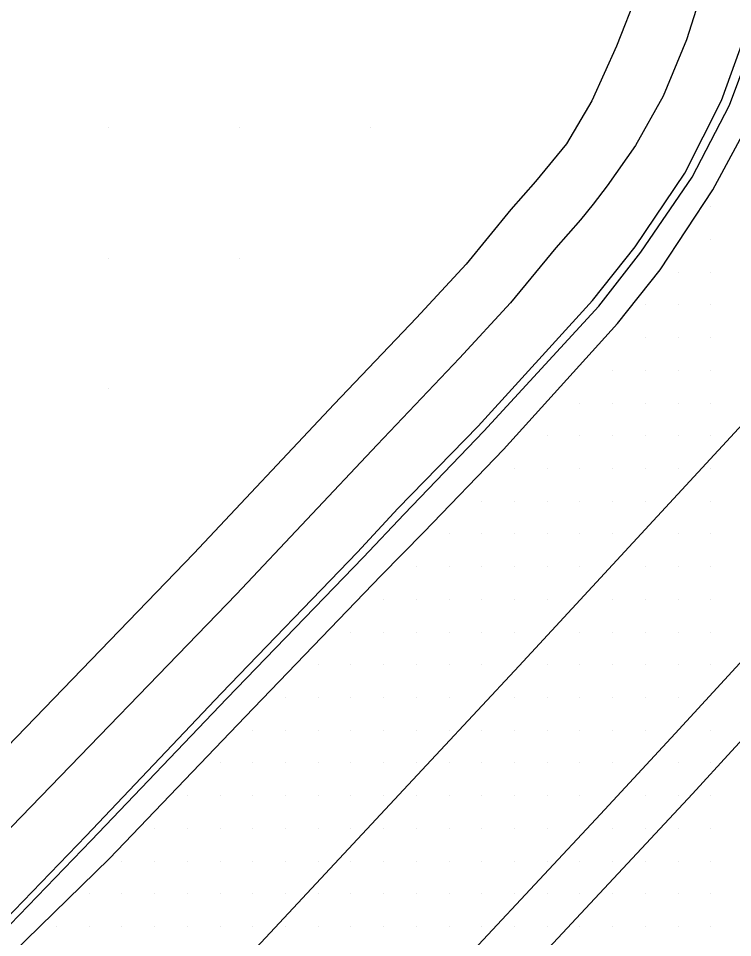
# Model space of a CAD drawing. Extents: x 1762120 to 1766775, y 709485 to 712965.
# Drawn here: x 1766058.3 to 1766112.9, y 709922.9 to 709993.1 of the extents above; entities that cross this region are included whole.
import ezdxf

# ---------------------------------------------------------------- set-up
doc = ezdxf.new("R2010")
doc.units = 0
for name, color, linetype in [('Exist DTM Drainline', 7, 'Continuous'), ('Exist DTM QL2 LIDAR Elevation Point', 7, 'Continuous'), ('Exist DTM Scan Elevation Point', 7, 'Continuous'), ('Exist Roads Curbs', 7, 'Continuous'), ('Exist Roads EOP', 7, 'Continuous'), ('Exist Roads EOT', 7, 'Continuous'), ('PH Exist DTM Breakline', 7, 'Continuous')]:
    doc.layers.add(name, color=color, linetype=linetype)

msp = doc.modelspace()

# ---------------------------------------------------------------- linework, layer by layer
at = {"layer": 'Exist DTM Drainline'}
for points in [[(1766087.829, 709955.25), (1766093.913, 709961.59), (1766102.691, 709971.151), (1766105.911, 709975.288), (1766109.821, 709980.998), (1766112.681, 709986.522), (1766114.889, 709992.457), (1766117.019, 710000.17), (1766117.987, 710006.806), (1766118.097, 710010.421), (1766117.64, 710015.284), (1766116.91, 710019.715), (1766115.847, 710023.579), (1766114.56, 710027.366), (1766113.53, 710030.57), (1766112.106, 710034.327), (1766110.288, 710037.89), (1766108.331, 710041.386), (1766105.183, 710046.42), (1766102.711, 710049.565), (1766100.855, 710051.555)], [(1766087.829, 709955.25), (1766084.678, 709951.949), (1766074.26, 709941.158), (1766063.913, 709930.322), (1766057.701, 709923.91)]]:
    msp.add_lwpolyline(points, dxfattribs=at)
at = {"layer": 'Exist DTM QL2 LIDAR Elevation Point'}
for p, q in [((1766065.251, 709984.83), (1766065.251, 709984.83)), ((1766075.253, 709984.83), (1766075.253, 709984.83)), ((1766085.254, 709984.83), (1766085.254, 709984.83)), ((1766065.251, 709974.828), (1766065.251, 709974.828)), ((1766075.253, 709974.828), (1766075.253, 709974.828)), ((1766065.251, 709964.827), (1766065.251, 709964.827))]:
    msp.add_line(p, q, dxfattribs=at)
at = {"layer": 'Exist DTM Scan Elevation Point'}
for p, q in [((1766111.25, 709978.75), (1766111.25, 709978.75)), ((1766111.25, 709976.25), (1766111.25, 709976.25)), ((1766108.75, 709973.75), (1766108.75, 709973.75)), ((1766111.25, 709973.75), (1766111.25, 709973.75)), ((1766106.25, 709971.25), (1766106.25, 709971.25)), ((1766108.75, 709971.25), (1766108.75, 709971.25)), ((1766111.25, 709971.25), (1766111.25, 709971.25)), ((1766106.25, 709968.75), (1766106.25, 709968.75)), ((1766108.75, 709968.75), (1766108.75, 709968.75)), ((1766111.25, 709968.75), (1766111.25, 709968.75)), ((1766103.75, 709966.25), (1766103.75, 709966.25)), ((1766106.25, 709966.25), (1766106.25, 709966.25)), ((1766108.75, 709966.25), (1766108.75, 709966.25)), ((1766111.25, 709966.25), (1766111.25, 709966.25)), ((1766101.25, 709963.75), (1766101.25, 709963.75)), ((1766103.75, 709963.75), (1766103.75, 709963.75)), ((1766106.25, 709963.75), (1766106.25, 709963.75)), ((1766108.75, 709963.75), (1766108.75, 709963.75)), ((1766111.25, 709963.75), (1766111.25, 709963.75)), ((1766098.75, 709961.25), (1766098.75, 709961.25)), ((1766101.25, 709961.25), (1766101.25, 709961.25)), ((1766103.75, 709961.25), (1766103.75, 709961.25)), ((1766106.25, 709961.25), (1766106.25, 709961.25)), ((1766108.75, 709961.25), (1766108.75, 709961.25)), ((1766111.25, 709961.25), (1766111.25, 709961.25)), ((1766096.25, 709958.75), (1766096.25, 709958.75)), ((1766098.75, 709958.75), (1766098.75, 709958.75)), ((1766101.25, 709958.75), (1766101.25, 709958.75)), ((1766103.75, 709958.75), (1766103.75, 709958.75)), ((1766106.25, 709958.75), (1766106.25, 709958.75)), ((1766108.75, 709958.75), (1766108.75, 709958.75)), ((1766111.25, 709958.75), (1766111.25, 709958.75)), ((1766093.75, 709956.25), (1766093.75, 709956.25)), ((1766096.25, 709956.25), (1766096.25, 709956.25)), ((1766098.75, 709956.25), (1766098.75, 709956.25)), ((1766101.25, 709956.25), (1766101.25, 709956.25)), ((1766103.75, 709956.25), (1766103.75, 709956.25)), ((1766106.25, 709956.25), (1766106.25, 709956.25)), ((1766111.25, 709956.25), (1766111.25, 709956.25)), ((1766091.25, 709953.75), (1766091.25, 709953.75)), ((1766093.75, 709953.75), (1766093.75, 709953.75)), ((1766096.25, 709953.75), (1766096.25, 709953.75)), ((1766098.75, 709953.75), (1766098.75, 709953.75)), ((1766101.25, 709953.75), (1766101.25, 709953.75)), ((1766103.75, 709953.75), (1766103.75, 709953.75)), ((1766108.75, 709953.75), (1766108.75, 709953.75)), ((1766111.25, 709953.75), (1766111.25, 709953.75)), ((1766088.75, 709951.25), (1766088.75, 709951.25)), ((1766091.25, 709951.25), (1766091.25, 709951.25)), ((1766093.75, 709951.25), (1766093.75, 709951.25)), ((1766096.25, 709951.25), (1766096.25, 709951.25)), ((1766098.75, 709951.25), (1766098.75, 709951.25)), ((1766101.25, 709951.25), (1766101.25, 709951.25)), ((1766106.25, 709951.25), (1766106.25, 709951.25)), ((1766108.75, 709951.25), (1766108.75, 709951.25)), ((1766111.25, 709951.25), (1766111.25, 709951.25)), ((1766086.25, 709948.75), (1766086.25, 709948.75)), ((1766088.75, 709948.75), (1766088.75, 709948.75)), ((1766091.25, 709948.75), (1766091.25, 709948.75)), ((1766093.75, 709948.75), (1766093.75, 709948.75)), ((1766096.25, 709948.75), (1766096.25, 709948.75)), ((1766098.75, 709948.75), (1766098.75, 709948.75)), ((1766103.75, 709948.75), (1766103.75, 709948.75)), ((1766106.25, 709948.75), (1766106.25, 709948.75)), ((1766108.75, 709948.75), (1766108.75, 709948.75)), ((1766111.25, 709948.75), (1766111.25, 709948.75)), ((1766083.75, 709946.25), (1766083.75, 709946.25)), ((1766086.25, 709946.25), (1766086.25, 709946.25)), ((1766088.75, 709946.25), (1766088.75, 709946.25)), ((1766091.25, 709946.25), (1766091.25, 709946.25)), ((1766093.75, 709946.25), (1766093.75, 709946.25)), ((1766096.25, 709946.25), (1766096.25, 709946.25)), ((1766101.25, 709946.25), (1766101.25, 709946.25)), ((1766103.75, 709946.25), (1766103.75, 709946.25)), ((1766106.25, 709946.25), (1766106.25, 709946.25)), ((1766108.75, 709946.25), (1766108.75, 709946.25)), ((1766111.25, 709946.25), (1766111.25, 709946.25)), ((1766081.25, 709943.75), (1766081.25, 709943.75)), ((1766083.75, 709943.75), (1766083.75, 709943.75)), ((1766086.25, 709943.75), (1766086.25, 709943.75)), ((1766088.75, 709943.75), (1766088.75, 709943.75)), ((1766091.25, 709943.75), (1766091.25, 709943.75)), ((1766093.75, 709943.75), (1766093.75, 709943.75)), ((1766098.75, 709943.75), (1766098.75, 709943.75)), ((1766101.25, 709943.75), (1766101.25, 709943.75)), ((1766103.75, 709943.75), (1766103.75, 709943.75)), ((1766106.25, 709943.75), (1766106.25, 709943.75)), ((1766108.75, 709943.75), (1766108.75, 709943.75)), ((1766111.25, 709943.75), (1766111.25, 709943.75)), ((1766078.75, 709941.25), (1766078.75, 709941.25)), ((1766081.25, 709941.25), (1766081.25, 709941.25)), ((1766083.75, 709941.25), (1766083.75, 709941.25)), ((1766086.25, 709941.25), (1766086.25, 709941.25)), ((1766088.75, 709941.25), (1766088.75, 709941.25)), ((1766091.25, 709941.25), (1766091.25, 709941.25)), ((1766096.25, 709941.25), (1766096.25, 709941.25)), ((1766098.75, 709941.25), (1766098.75, 709941.25)), ((1766101.25, 709941.25), (1766101.25, 709941.25)), ((1766103.75, 709941.25), (1766103.75, 709941.25)), ((1766106.25, 709941.25), (1766106.25, 709941.25)), ((1766108.75, 709941.25), (1766108.75, 709941.25)), ((1766076.25, 709938.75), (1766076.25, 709938.75)), ((1766078.75, 709938.75), (1766078.75, 709938.75)), ((1766081.25, 709938.75), (1766081.25, 709938.75)), ((1766083.75, 709938.75), (1766083.75, 709938.75)), ((1766086.25, 709938.75), (1766086.25, 709938.75)), ((1766088.75, 709938.75), (1766088.75, 709938.75)), ((1766091.25, 709938.75), (1766091.25, 709938.75)), ((1766093.75, 709938.75), (1766093.75, 709938.75)), ((1766096.25, 709938.75), (1766096.25, 709938.75)), ((1766098.75, 709938.75), (1766098.75, 709938.75)), ((1766101.25, 709938.75), (1766101.25, 709938.75)), ((1766103.75, 709938.75), (1766103.75, 709938.75)), ((1766106.25, 709938.75), (1766106.25, 709938.75)), ((1766111.25, 709938.75), (1766111.25, 709938.75)), ((1766073.75, 709936.25), (1766073.75, 709936.25)), ((1766076.25, 709936.25), (1766076.25, 709936.25)), ((1766078.75, 709936.25), (1766078.75, 709936.25)), ((1766081.25, 709936.25), (1766081.25, 709936.25)), ((1766083.75, 709936.25), (1766083.75, 709936.25)), ((1766086.25, 709936.25), (1766086.25, 709936.25)), ((1766088.75, 709936.25), (1766088.75, 709936.25)), ((1766091.25, 709936.25), (1766091.25, 709936.25)), ((1766093.75, 709936.25), (1766093.75, 709936.25)), ((1766096.25, 709936.25), (1766096.25, 709936.25)), ((1766098.75, 709936.25), (1766098.75, 709936.25)), ((1766101.25, 709936.25), (1766101.25, 709936.25)), ((1766103.75, 709936.25), (1766103.75, 709936.25)), ((1766108.75, 709936.25), (1766108.75, 709936.25)), ((1766111.25, 709936.25), (1766111.25, 709936.25)), ((1766071.25, 709933.75), (1766071.25, 709933.75)), ((1766073.75, 709933.75), (1766073.75, 709933.75)), ((1766076.25, 709933.75), (1766076.25, 709933.75)), ((1766078.75, 709933.75), (1766078.75, 709933.75)), ((1766081.25, 709933.75), (1766081.25, 709933.75)), ((1766083.75, 709933.75), (1766083.75, 709933.75)), ((1766086.25, 709933.75), (1766086.25, 709933.75)), ((1766088.75, 709933.75), (1766088.75, 709933.75)), ((1766091.25, 709933.75), (1766091.25, 709933.75)), ((1766093.75, 709933.75), (1766093.75, 709933.75)), ((1766096.25, 709933.75), (1766096.25, 709933.75)), ((1766098.75, 709933.75), (1766098.75, 709933.75)), ((1766101.25, 709933.75), (1766101.25, 709933.75)), ((1766106.25, 709933.75), (1766106.25, 709933.75)), ((1766108.75, 709933.75), (1766108.75, 709933.75)), ((1766111.25, 709933.75), (1766111.25, 709933.75)), ((1766068.75, 709931.25), (1766068.75, 709931.25)), ((1766071.25, 709931.25), (1766071.25, 709931.25)), ((1766073.75, 709931.25), (1766073.75, 709931.25)), ((1766076.25, 709931.25), (1766076.25, 709931.25)), ((1766078.75, 709931.25), (1766078.75, 709931.25)), ((1766081.25, 709931.25), (1766081.25, 709931.25)), ((1766083.75, 709931.25), (1766083.75, 709931.25)), ((1766086.25, 709931.25), (1766086.25, 709931.25)), ((1766088.75, 709931.25), (1766088.75, 709931.25)), ((1766091.25, 709931.25), (1766091.25, 709931.25)), ((1766093.75, 709931.25), (1766093.75, 709931.25)), ((1766096.25, 709931.25), (1766096.25, 709931.25)), ((1766098.75, 709931.25), (1766098.75, 709931.25)), ((1766103.75, 709931.25), (1766103.75, 709931.25)), ((1766106.25, 709931.25), (1766106.25, 709931.25)), ((1766108.75, 709931.25), (1766108.75, 709931.25)), ((1766111.25, 709931.25), (1766111.25, 709931.25)), ((1766066.25, 709928.75), (1766066.25, 709928.75)), ((1766068.75, 709928.75), (1766068.75, 709928.75)), ((1766071.25, 709928.75), (1766071.25, 709928.75)), ((1766073.75, 709928.75), (1766073.75, 709928.75)), ((1766076.25, 709928.75), (1766076.25, 709928.75)), ((1766078.75, 709928.75), (1766078.75, 709928.75)), ((1766081.25, 709928.75), (1766081.25, 709928.75)), ((1766083.75, 709928.75), (1766083.75, 709928.75)), ((1766086.25, 709928.75), (1766086.25, 709928.75)), ((1766088.75, 709928.75), (1766088.75, 709928.75)), ((1766091.25, 709928.75), (1766091.25, 709928.75)), ((1766093.75, 709928.75), (1766093.75, 709928.75)), ((1766096.25, 709928.75), (1766096.25, 709928.75)), ((1766098.75, 709928.75), (1766098.75, 709928.75)), ((1766101.25, 709928.75), (1766101.25, 709928.75)), ((1766103.75, 709928.75), (1766103.75, 709928.75)), ((1766106.25, 709928.75), (1766106.25, 709928.75)), ((1766108.75, 709928.75), (1766108.75, 709928.75)), ((1766111.25, 709928.75), (1766111.25, 709928.75)), ((1766063.75, 709926.25), (1766063.75, 709926.25)), ((1766066.25, 709926.25), (1766066.25, 709926.25)), ((1766068.75, 709926.25), (1766068.75, 709926.25)), ((1766071.25, 709926.25), (1766071.25, 709926.25)), ((1766073.75, 709926.25), (1766073.75, 709926.25)), ((1766076.25, 709926.25), (1766076.25, 709926.25)), ((1766078.75, 709926.25), (1766078.75, 709926.25)), ((1766081.25, 709926.25), (1766081.25, 709926.25)), ((1766083.75, 709926.25), (1766083.75, 709926.25)), ((1766086.25, 709926.25), (1766086.25, 709926.25)), ((1766088.75, 709926.25), (1766088.75, 709926.25)), ((1766091.25, 709926.25), (1766091.25, 709926.25)), ((1766093.75, 709926.25), (1766093.75, 709926.25)), ((1766096.25, 709926.25), (1766096.25, 709926.25)), ((1766098.75, 709926.25), (1766098.75, 709926.25)), ((1766101.25, 709926.25), (1766101.25, 709926.25)), ((1766103.75, 709926.25), (1766103.75, 709926.25)), ((1766106.25, 709926.25), (1766106.25, 709926.25)), ((1766108.75, 709926.25), (1766108.75, 709926.25)), ((1766111.25, 709926.25), (1766111.25, 709926.25)), ((1766061.25, 709923.75), (1766061.25, 709923.75)), ((1766063.75, 709923.75), (1766063.75, 709923.75)), ((1766066.25, 709923.75), (1766066.25, 709923.75)), ((1766068.75, 709923.75), (1766068.75, 709923.75)), ((1766071.25, 709923.75), (1766071.25, 709923.75)), ((1766073.75, 709923.75), (1766073.75, 709923.75)), ((1766076.25, 709923.75), (1766076.25, 709923.75)), ((1766078.75, 709923.75), (1766078.75, 709923.75)), ((1766081.25, 709923.75), (1766081.25, 709923.75)), ((1766083.75, 709923.75), (1766083.75, 709923.75)), ((1766086.25, 709923.75), (1766086.25, 709923.75)), ((1766088.75, 709923.75), (1766088.75, 709923.75)), ((1766091.25, 709923.75), (1766091.25, 709923.75)), ((1766093.75, 709923.75), (1766093.75, 709923.75)), ((1766096.25, 709923.75), (1766096.25, 709923.75)), ((1766098.75, 709923.75), (1766098.75, 709923.75)), ((1766101.25, 709923.75), (1766101.25, 709923.75)), ((1766103.75, 709923.75), (1766103.75, 709923.75)), ((1766106.25, 709923.75), (1766106.25, 709923.75)), ((1766108.75, 709923.75), (1766108.75, 709923.75)), ((1766111.25, 709923.75), (1766111.25, 709923.75))]:
    msp.add_line(p, q, dxfattribs=at)
at = {"layer": 'Exist Roads Curbs'}
for points in [[(1766087.348, 709955.685), (1766093.471, 709961.99), (1766102.209, 709971.587), (1766105.466, 709975.69), (1766109.264, 709981.325), (1766112.083, 709986.873), (1766114.163, 709992.641), (1766116.371, 710000.333), (1766117.333, 710006.805), (1766117.434, 710010.421), (1766116.977, 710015.283), (1766116.237, 710019.487), (1766115.296, 710023.392), (1766113.997, 710027.175), (1766112.996, 710030.307), (1766111.539, 710034.046), (1766109.729, 710037.613), (1766107.768, 710041.106), (1766104.696, 710046.022), (1766102.237, 710049.177), (1766100.388, 710051.173)], [(1766087.348, 709955.685), (1766084.256, 709952.351), (1766073.845, 709941.553), (1766063.53, 709930.688), (1766057.342, 709924.252)]]:
    msp.add_lwpolyline(points, dxfattribs=at)
at = {"layer": 'Exist Roads EOP'}
for points in [[(1766089.315, 709953.874), (1766095.415, 709960.202), (1766104.121, 709969.829), (1766107.395, 709973.916), (1766111.422, 709980.046), (1766114.365, 709985.52), (1766116.787, 709991.972), (1766118.863, 709999.699), (1766119.938, 710006.794), (1766120.082, 710010.409), (1766119.707, 710015.271), (1766118.756, 710020.343), (1766117.751, 710024.226), (1766116.627, 710028.069), (1766115.351, 710031.461), (1766113.897, 710035.203), (1766112.06, 710038.757), (1766110.102, 710042.252), (1766106.611, 710047.572), (1766104.162, 710050.735), (1766102.333, 710052.747)], [(1766089.315, 709953.874), (1766086.075, 709950.579), (1766075.675, 709939.771), (1766065.305, 709928.947), (1766058.917, 709922.709), (1766048.239, 709912.221), (1766037.255, 709901.998), (1766026.211, 709891.835), (1766015.265, 709881.795), (1766004.275, 709871.591), (1765993.219, 709861.458), (1765982.19, 709851.297), (1765971.169, 709841.129), (1765960.118, 709830.988), (1765949.214, 709820.903), (1765938.132, 709810.793), (1765926.999, 709800.739), (1765915.635, 709790.959), (1765904.412, 709781.204), (1765891.531, 709770.326), (1765886.818, 709767.345), (1765883.166, 709765.731)]]:
    msp.add_lwpolyline(points, dxfattribs=at)
at = {"layer": 'Exist Roads EOT'}
for points in [[(1766129.838, 710024.826), (1766130.469, 710022.235), (1766131.575, 710015.961), (1766131.785, 710013.791), (1766132.23, 710006.438), (1766132.206, 710004.416), (1766131.845, 709994.683), (1766129.782, 709984.831), (1766129.024, 709982.808), (1766125.824, 709975.943), (1766124.754, 709974.45), (1766122.02, 709971.07), (1766115.876, 709964.51), (1766096.617, 709943.658)], [(1766108.539, 709938.502), (1766125.926, 709957.422), (1766142.957, 709975.905), (1766151.928, 709985.679), (1766162.143, 709996.905), (1766167.797, 710003.089), (1766169.072, 710003.835), (1766170.384, 710003.871), (1766171.238, 710003.534), (1766171.779, 710002.956), (1766171.875, 710002.234), (1766171.472, 710001.022), (1766170.721, 710000.084), (1766168.163, 709997.32), (1766161.417, 709989.928), (1766152.833, 709980.603), (1766146.37, 709973.624), (1766138.562, 709965.058), (1766123.1, 709948.275), (1766112.825, 709937.138)], [(1765841.689, 709692.577), (1765864.596, 709713.332), (1765872.021, 709720.214), (1765893.573, 709740.456), (1765900.275, 709746.855), (1765921.62, 709767.167), (1765928.6, 709773.951), (1765950.637, 709795.032), (1765957.754, 709801.825), (1765979.911, 709823.397), (1765986.543, 709829.934), (1766007.42, 709850.752), (1766014.256, 709857.65), (1766036.063, 709879.705), (1766042.195, 709886.104), (1766063.481, 709908.272), (1766069.837, 709914.951), (1766090.245, 709936.851), (1766096.617, 709943.658)], [(1766108.539, 709938.502), (1766102.816, 709932.322), (1766088.83, 709917.364), (1766071.724, 709899.122), (1766056.291, 709882.974), (1766040.856, 709866.943), (1766023.78, 709849.525), (1766009.915, 709835.567), (1765991.335, 709817.208), (1765977.58, 709803.744), (1765961.905, 709788.506), (1765952.319, 709778.751), (1765946.073, 709771.856), (1765935.352, 709759.32), (1765924.923, 709746.817), (1765917.168, 709737.481), (1765909.184, 709727.883), (1765899.754, 709716.806), (1765894.934, 709710.951), (1765888.013, 709703.395), (1765882.143, 709697.693), (1765876.604, 709692.522), (1765866.088, 709682.994), (1765856.992, 709674.8)], [(1765945.556, 709765.699), (1765952.612, 709773.953), (1765955.483, 709777.028), (1765964.622, 709785.873), (1765972.772, 709793.734), (1765979.239, 709799.923), (1765999.059, 709819.291), (1766010.67, 709830.686), (1766027.923, 709847.897), (1766037.27, 709857.349), (1766045.221, 709865.439), (1766058.899, 709879.716), (1766079.012, 709900.976), (1766097.422, 709920.559), (1766109.866, 709933.891), (1766112.825, 709937.138)]]:
    msp.add_lwpolyline(points, dxfattribs=at)
at = {"layer": 'PH Exist DTM Breakline'}
for points in [[(1766112.292, 710018.816), (1766113.127, 710013.775), (1766113.31, 710009.033), (1766112.666, 710004.133), (1766112.04, 710000.294), (1766110.86, 709996.081), (1766109.408, 709991.516), (1766107.604, 709987.203), (1766105.498, 709983.432), (1766103.346, 709980.353), (1766102.274, 709978.949)], [(1766108.244, 710013.39), (1766108.352, 710008.496), (1766107.857, 710004.309), (1766106.93, 709999.932), (1766105.652, 709995.133), (1766104.057, 709991.022), (1766102.153, 709986.854), (1766100.234, 709983.563), (1766097.866, 709980.667), (1766095.983, 709978.535), (1766092.561, 709974.361), (1766088.765, 709970.25), (1766082.484, 709963.654), (1766071.753, 709952.244), (1766054.607, 709934.52)], [(1766102.274, 709978.949), (1766101.296, 709977.752), (1766099.411, 709975.618), (1766095.957, 709971.406), (1766092.048, 709967.172), (1766085.753, 709960.561), (1766075.01, 709949.139), (1766057.815, 709931.363), (1766048.059, 709921.624), (1766032.009, 709906.612), (1766012.951, 709888.954), (1765990.858, 709868.83), (1765976.042, 709854.938), (1765964.037, 709844), (1765947.701, 709829.061), (1765936.413, 709818.651), (1765924.816, 709807.699), (1765913.373, 709798.119), (1765901.856, 709788.048), (1765891.251, 709779.02), (1765887.385, 709775.439), (1765883.959, 709772.436)]]:
    msp.add_lwpolyline(points, dxfattribs=at)

doc.saveas('drawing.dxf')
